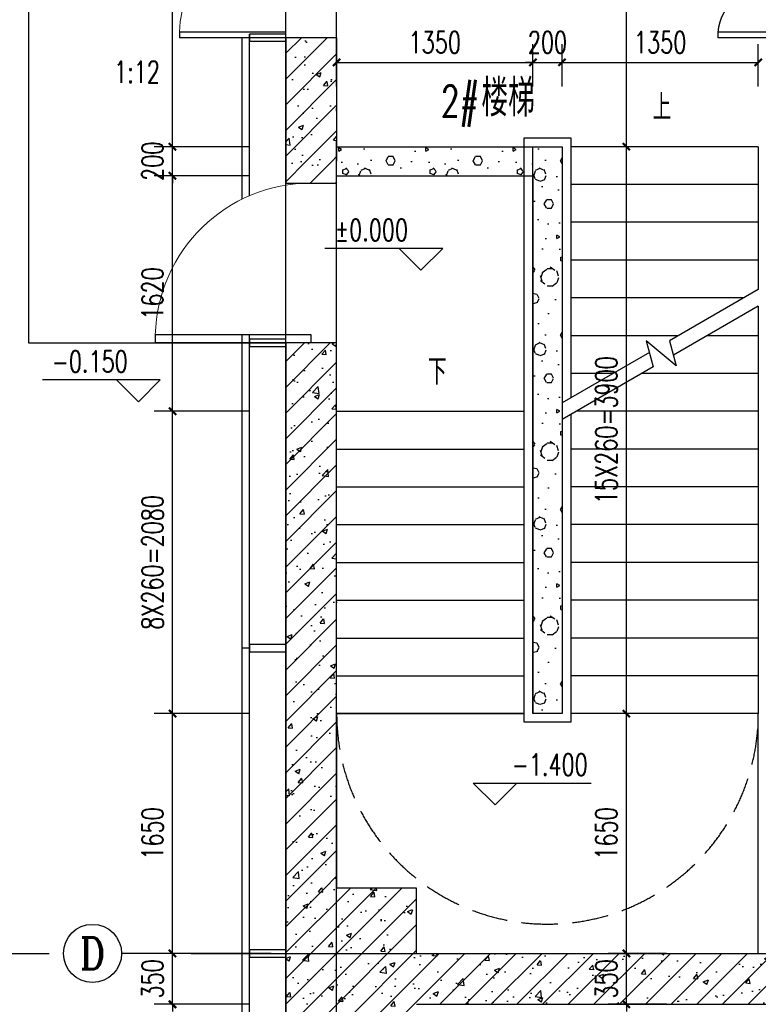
# Model space of a CAD drawing. Extents: x 797781 to 1255204, y 21234 to 1024248.
# Tile 773 of 1056: x 1166793 to 1171873, y 506769 to 513543. Entities that reach past the tile are written whole.
import ezdxf
from ezdxf.enums import TextEntityAlignment as Align

# ---------------------------------------------------------------- set-up
doc = ezdxf.new("R2010")
doc.units = 0
doc.header["$LTSCALE"] = 1000
doc.header["$MEASUREMENT"] = 0
doc.linetypes.add('230303生产综合楼-平面图_t8$0$DASH', pattern=[0.35, 0.25, -0.1])
doc.linetypes.add('230303生产综合楼-平面图_t8$0$DOTE', pattern=[2.42, 2, -0.2, 0.02, -0.2])
for name, color, linetype in [('230303生产综合楼-平面图_t8$0$3T_WOOD', 21, 'Continuous'), ('230303生产综合楼-平面图_t8$0$A-PLAN-STAIR', 2, 'Continuous'), ('230303生产综合楼-平面图_t8$0$AXIS', 3, 'Continuous'), ('230303生产综合楼-平面图_t8$0$AXIS_TEXT', 7, 'Continuous'), ('230303生产综合楼-平面图_t8$0$COLUMN', 40, 'Continuous'), ('230303生产综合楼-平面图_t8$0$CURTWALL', 4, 'Continuous'), ('230303生产综合楼-平面图_t8$0$DIM_ELEV', 3, 'Continuous'), ('230303生产综合楼-平面图_t8$0$DIM_SYMB', 3, 'Continuous'), ('230303生产综合楼-平面图_t8$0$DOOR_FIRE', 4, 'Continuous'), ('230303生产综合楼-平面图_t8$0$DOTE', 1, '230303生产综合楼-平面图_t8$0$DOTE'), ('230303生产综合楼-平面图_t8$0$PUB_DIM', 3, 'Continuous'), ('230303生产综合楼-平面图_t8$0$PUB_HATCH', 8, 'Continuous'), ('230303生产综合楼-平面图_t8$0$PUB_TEXT', 7, 'Continuous'), ('230303生产综合楼-平面图_t8$0$STAIR', 2, 'Continuous'), ('230303生产综合楼-平面图_t8$0$WALL', 40, 'Continuous'), ('230303生产综合楼-平面图_t8$0$WINDOW', 4, 'Continuous'), ('230303生产综合楼-平面图_t8$0$轮廓', 2, 'Continuous'), ('AXIS_TEXT', 7, 'Continuous'), ('DIM_SYMB', 3, 'Continuous'), ('PUB_TEXT', 7, 'Continuous')]:
    doc.layers.add(name, color=color, linetype=linetype)
doc.styles.add('230303生产综合楼-平面图_t8$0$_TCH_AXIS', font='COMPLEX', dxfattribs={"bigfont": 'GBCBIG'})
doc.styles.add('230303生产综合楼-平面图_t8$0$_TCH_DIM', font='SIMPLEX', dxfattribs={"bigfont": 'GBCBIG'})
doc.styles.add('230303生产综合楼-平面图_T8$0$_TCH_DIM_T3', font='SIMPLEX', dxfattribs={"width": 0.705882, "bigfont": 'GBCBIG'})
doc.styles.add('_TCH_DIM', font='SIMPLEX', dxfattribs={"bigfont": 'GBCBIG'})
doc.styles.add('COMPLEX', font='COMPLEX')
doc.dimstyles.new('230303生产综合楼-平面图_T8$0$_TCH_ARCH&&50', dxfattribs={"dimtxt": 148.75, "dimasz": 50, "dimexe": 125, "dimexo": 150, "dimgap": 63.125, "dimtad": 1, "dimdec": 0, "dimzin": 0, "dimdsep": 46, "dimtxsty": '230303生产综合楼-平面图_T8$0$_TCH_DIM_T3', "dimblk": '230303生产综合楼-平面图_t8$0$_ArchTick', "dimcen": 0.09, "dimclrt": 7, "dimazin": 2, "dimtfac": 1, "dimtdec": 0, "dimtix": 1, "dimtmove": 2, "dimatfit": 3, "dimfxl": 1, "dimtolj": 1, "dimtzin": 0, "dimarcsym": 0})
pattern_1 = [(45, (0, 0), (-88.388348, 88.388348), []), (50, (0, 0), (358.63009, -31.37607), [37.5, -412.5]), (355, (0, 0), (-69.37567, 376.09607), [30, -330]), (100.4514, (29.9, -2.6), (289.25469, 344.71977), [31.8701, -350.57106]), (46.1842, (0, 100), (533.62052, -82.7595), [56.25, -618.75]), (96.6356, (44.47, 93.1), (467.33135, 487.05894), [47.80514, -525.8565]), (351.1842, (0, 100), (467.33097, 487.0593), [45, -495]), (21, (50, 75), (298.453526, -201.309445), [37.5, -412.5]), (326, (50, 75), (121.65767, 362.57502), [30, -330]), (71.4514, (74.87, 58.22), (420.11131, 161.26525), [31.8701, -350.57106]), (37.5, (0, 0), (6.079928, 166.446927), [0, -326, 0, -335, 0, -331.25]), (7.5, (0, 0), (131.534769, 197.205856), [0, -191, 0, -318.5, 0, -126.25]), (327.5, (-111.5, 0), (266.911218, -11.277436), [0, -125, 0, -390, 0, -517.5]), (317.5, (-161.5, 0), (291.593085, 50.05249), [0, -162.5, 0, -259, 0, -367.5])]
pattern_2 = [(0, (177, -183), (300, 600), [0, -600]), (0, (-174, -264), (300, 600), [0, -600]), (0, (21, -270), (300, 600), [0, -600]), (0, (234, -93), (300, 600), [0, -600]), (0, (-15, -300), (300, 600), [0, -600]), (0, (294, 285), (300, 600), [0, -600]), (0, (111, 237), (300, 600), [0, -600]), (0, (207, 162), (300, 600), [0, -600]), (0, (-282, 150), (300, 600), [0, -600]), (0, (12, 123), (300, 600), [0, -600]), (0, (-102, -30), (300, 600), [0, -600]), (0, (-96, -255), (300, 600), [0, -600]), (0, (129, -279), (300, 600), [0, -600]), (0, (294, -15), (300, 600), [0, -600]), (0, (-267, -108), (300, 600), [0, -600]), (0, (-216, -6), (300, 600), [0, -600]), (0, (18, -48), (300, 600), [0, -600]), (0, (-66, -135), (300, 600), [0, -600]), (0, (-114, 63), (300, 600), [0, -600]), (0, (-39, 288), (300, 600), [0, -600]), (0, (-243, -234), (300, 600), [0, -600]), (0, (87, 165), (300, 600), [0, -600]), (0, (-192, 174), (300, 600), [0, -600]), (0, (-240, 252), (300, 600), [0, -600]), (130.601294, (257.143, 97.143), (-1499.9999834, 1800.0000079), [26.34155, -11037.111]), (18.434949, (214.29, 108.57), (1499.9999945, 599.9999956), [27.10524, -3767.6279]), (90, (214.3, 82.86), (300, 600), [25.71428, -1174.28565]), (161.565051, (240, 74.29), (-1500.0000076, 599.999955), [27.10524, -3767.6279]), (53.130102, (240, 74.29), (300.000001, 600), [28.57143, -2971.4285]), (135, (262.86, -231.43), (-300.000036, 599.99996), [24.24366, -1672.8126]), (45, (228.57, -231.43), (299.999998, 599.999998), [24.24366, -1672.8126]), (135, (245.71, -248.57), (-300.000036, 599.99996), [24.24366, -1672.8126]), (45, (245.71, -248.57), (299.999998, 599.999998), [24.24366, -1672.8126]), (116.56505, (-25.7, 171.43), (-5e-05, 1199.99997), [31.94383, -638.8765]), (180, (-40, 200), (-300, 600), [34.28572, -565.71425]), (63.43495, (-88.57, 171.43), (3e-06, 1200), [31.94383, -638.8765]), (116.56505, (-74.3, 142.86), (-5e-05, 1199.99997), [31.94383, -638.8765]), (0, (-74.3, 142.86), (300, 600), [34.28572, -565.71425]), (63.43495, (-40, 142.86), (3e-06, 1200), [31.94383, -638.8765]), (107.102728, (200, -31.429), (-899.9999656, 3000.00000484), [38.86135, -16282.9025]), (143.972626, (188.57, 5.714), (-5699.9999277, 4199.9999952), [38.86135, -8122.02]), (180, (157.14, 28.6), (-300, 600), [37.14286, -562.8571]), (36.0273733, (88.57, 5.714), (5699.9999579, 4199.9999547), [38.86135, -8122.02]), (71.565051, (77.14, -28.57), (900.0000046, 2999.999995), [36.14032, -3758.5928]), (107.102728, (88.571, -65.714), (-899.9999656, 3000.00000484), [38.86135, -16282.9025]), (143.972626, (120, -88.57), (-5699.9999277, 4199.9999952), [38.86135, -8122.02]), (0, (120, -88.6), (300, 600), [37.14286, -562.8571]), (36.0273733, (157.143, -88.57), (5699.9999579, 4199.9999547), [38.86135, -8122.02]), (71.565051, (188.57, -65.71), (900.0000046, 2999.999995), [36.14032, -3758.5928]), (150.255118, (205.714, 248.57), (-900.000002, 599.9999926), [23.03502, -4814.3196]), (90, (185.7, 237.14), (300, 600), [22.85714, -1177.14275]), (29.744881, (185.714, 237.14), (900.0000005, 599.999997), [23.03502, -4814.3196]), (116.56505, (65.7, -177.14), (-5e-05, 1199.99997), [31.94383, -638.8765]), (168.690067, (51.43, -148.57), (-2700.000002, 599.999985), [29.13725, -6089.6855]), (41.185925, (0, -162.857), (7499.99995456, 6599.9999423), [30.37184, -12725.802]), (90, (0, -191.43), (300, 600), [28.57143, -1171.4285]), (138.814074, (22.857, -211.429), (-7499.9998667, 6600.00004204), [30.37184, -12725.802]), (16.6992442, (22.857, -211.429), (9899.9999255, 2999.9999686), [29.82945, -12498.5375]), (60.945396, (51.43, -202.857), (299.9999992, 599.9999947), [29.41609, -12325.3395]), (109.983106, (-185.714, 74.286), (-1500.00000565, 4199.9999889), [33.442, -14012.1975]), (155.556045, (-197.143, 105.714), (-3900.00001487, 1799.9999626), [34.52299, -14465.1315]), (24.4439547, (-260, 105.714), (3900.00000195, 1799.99999134), [34.52299, -14465.1315]), (70.0168934, (-271.429, 74.286), (1500.0000045, 4199.9999896), [33.442, -14012.1975]), (109.983106, (-260, 42.857), (-1500.00000565, 4199.9999889), [33.442, -14012.1975]), (160.016893, (-228.57, 31.43), (-1500.0000009, 599.9999727), [33.442, -6989.3775]), (19.9831065, (-228.57, 31.43), (1499.9999918, 599.999999), [33.442, -6989.3775]), (70.0168934, (-197.143, 42.857), (1500.0000045, 4199.9999896), [33.442, -14012.1975]), (122.005383, (37.14, 20), (-300.0000403, 599.9999694), [26.95423, -5633.434]), (18.434949, (-2.86, 34.29), (1499.9999945, 599.9999956), [27.10524, -3767.6279]), (90, (-2.86, 8.57), (300, 600), [25.71428, -1174.28565]), (161.565051, (22.86, 0), (-1500.0000076, 599.999955), [27.10524, -3767.6279]), (54.4623222, (22.857, 0), (2099.999997, 2999.9999955), [24.57807, -10298.2115]), (116.56505, (-137.14, -125.7), (-5e-05, 1199.99997), [31.94383, -638.8765]), (180, (-151.4, -97.14), (-300, 600), [31.42857, -568.5714]), (59.0362434, (-200, -125.714), (300.000001, 599.999997), [33.31973, -6963.822]), (120.963756, (-182.857, -154.286), (-300.000041, 599.9999724), [33.31973, -6963.822]), (0, (-182.86, -154.3), (300, 600), [31.42857, -568.5714]), (63.43495, (-151.43, -154.3), (3e-06, 1200), [31.94383, -638.8765])]

# ---------------------------------------------------------------- blocks, each defined once
blk = doc.blocks.new('230303生产综合楼-平面图_t8$0$212')
at = {"layer": '230303生产综合楼-平面图_t8$0$3T_WOOD'}
for points in [[(593636.3, -23553.8), (593586.3, -23553.8)], [(593636.3, -23553.8), (593586.3, -23553.8)], [(593636.3, -25653.8), (593586.3, -25653.8)], [(593636.3, -25653.8), (593586.3, -25653.8)], [(593636.3, -27753.8), (593586.3, -27753.8)], [(593636.3, -29853.8), (593586.3, -29853.8)], [(593636.3, -29853.8), (593586.3, -29853.8)]]:
    blk.add_lwpolyline(points, dxfattribs=at)
for points in [[(593636.3, -23528.8), (593636.3, -23578.8), (593886.3, -23578.8), (593886.3, -23528.8)], [(593636.3, -25628.8), (593636.3, -25678.8), (593886.3, -25678.8), (593886.3, -25628.8)], [(593636.3, -27728.8), (593636.3, -27778.8), (593886.3, -27778.8), (593886.3, -27728.8)], [(593636.3, -29828.8), (593636.3, -29878.8), (593886.3, -29878.8), (593886.3, -29828.8)]]:
    blk.add_lwpolyline(points, close=True, dxfattribs=at)
blk = doc.blocks.new('230303生产综合楼-平面图_t8$0$$DorLib2D$00000001')
for p, q in [((0.45, 0.975), (0.5, 0.975)), ((0.45, 0), (0.45, 0.975)), ((0.5, 0), (0.5, 0.975)), ((0.5, 0), (0.45, 0))]:
    blk.add_line(p, q)
at = {"lineweight": 13}
blk.add_arc((0.475, 0), 0.975, 91.46928, 180, dxfattribs=at)
blk = doc.blocks.new('230303生产综合楼-平面图_t8$0$_ArchTick')
at = {"color": 0, "linetype": 'ByBlock', "const_width": 0.3}
blk.add_lwpolyline([(-0.5, -0.5), (0.5, 0.5)], dxfattribs=at)
blk = doc.blocks.new('*D4393')
at = {"layer": '230303生产综合楼-平面图_t8$0$PUB_DIM', "color": 0, "lineweight": -2, "transparency": 16777216}
for p, q in [((1168972.7, 513084.1), (1168972.7, 513374.2)), ((1170322.7, 513084.1), (1170322.7, 513374.2)), ((1168972.7, 513249.2), (1170322.7, 513249.2))]:
    blk.add_line(p, q, dxfattribs=at)
at = {"layer": 'Defpoints', "color": 0, "transparency": 16777216}
for p in [(1170322.7, 513249.2), (1168972.7, 512934.1), (1170322.7, 512934.1)]:
    blk.add_point(p, dxfattribs=at)
at = {"layer": '230303生产综合楼-平面图_t8$0$PUB_DIM', "color": 0, "lineweight": -2, "transparency": 16777216, "xscale": 50, "yscale": 50, "zscale": 50, "rotation": 180}
blk.add_blockref('230303生产综合楼-平面图_t8$0$_ArchTick', (1168972.7, 513249.2), dxfattribs=at)
at = {"layer": '230303生产综合楼-平面图_t8$0$PUB_DIM', "color": 0, "lineweight": -2, "transparency": 16777216, "xscale": 50, "yscale": 50, "zscale": 50}
blk.add_blockref('230303生产综合楼-平面图_t8$0$_ArchTick', (1170322.7, 513249.2), dxfattribs=at)
at = {"layer": '230303生产综合楼-平面图_t8$0$PUB_DIM', "color": 7, "transparency": 16777216, "insert": (1169647.7, 513386.7), "char_height": 148.75, "attachment_point": 5, "style": '230303生产综合楼-平面图_T8$0$_TCH_DIM_T3'}
blk.add_mtext('\\A1;1350', dxfattribs=at)
blk = doc.blocks.new('*D4394')
at = {"layer": '230303生产综合楼-平面图_t8$0$PUB_DIM', "color": 0, "lineweight": -2, "transparency": 16777216}
for p, q in [((1170322.7, 513084.1), (1170322.7, 513374.2)), ((1170522.7, 513084.1), (1170522.7, 513374.2)), ((1170322.7, 513249.2), (1170272.7, 513249.2)), ((1170322.7, 513249.2), (1170522.7, 513249.2)), ((1170522.7, 513249.2), (1170572.7, 513249.2))]:
    blk.add_line(p, q, dxfattribs=at)
at = {"layer": 'Defpoints', "color": 0, "transparency": 16777216}
for p in [(1170522.7, 513249.2), (1170322.7, 512934.1), (1170522.7, 512934.1)]:
    blk.add_point(p, dxfattribs=at)
at = {"layer": '230303生产综合楼-平面图_t8$0$PUB_DIM', "color": 0, "lineweight": -2, "transparency": 16777216, "xscale": 50, "yscale": 50, "zscale": 50}
blk.add_blockref('230303生产综合楼-平面图_t8$0$_ArchTick', (1170322.7, 513249.2), dxfattribs=at)
at = {"layer": '230303生产综合楼-平面图_t8$0$PUB_DIM', "color": 0, "lineweight": -2, "transparency": 16777216, "xscale": 50, "yscale": 50, "zscale": 50, "rotation": 180}
blk.add_blockref('230303生产综合楼-平面图_t8$0$_ArchTick', (1170522.7, 513249.2), dxfattribs=at)
at = {"layer": '230303生产综合楼-平面图_t8$0$PUB_DIM', "color": 7, "transparency": 16777216, "insert": (1170422.7, 513386.7), "char_height": 148.75, "attachment_point": 5, "style": '230303生产综合楼-平面图_T8$0$_TCH_DIM_T3'}
blk.add_mtext('\\A1;200', dxfattribs=at)
blk = doc.blocks.new('*D4395')
at = {"layer": '230303生产综合楼-平面图_t8$0$PUB_DIM', "color": 0, "lineweight": -2, "transparency": 16777216}
for p, q in [((1170522.7, 513084.1), (1170522.7, 513374.2)), ((1171872.7, 513084.1), (1171872.7, 513374.2)), ((1170522.7, 513249.2), (1171872.7, 513249.2))]:
    blk.add_line(p, q, dxfattribs=at)
at = {"layer": 'Defpoints', "color": 0, "transparency": 16777216}
for p in [(1171872.7, 513249.2), (1170522.7, 512934.1), (1171872.7, 512934.1)]:
    blk.add_point(p, dxfattribs=at)
at = {"layer": '230303生产综合楼-平面图_t8$0$PUB_DIM', "color": 0, "lineweight": -2, "transparency": 16777216, "xscale": 50, "yscale": 50, "zscale": 50, "rotation": 180}
blk.add_blockref('230303生产综合楼-平面图_t8$0$_ArchTick', (1170522.7, 513249.2), dxfattribs=at)
at = {"layer": '230303生产综合楼-平面图_t8$0$PUB_DIM', "color": 0, "lineweight": -2, "transparency": 16777216, "xscale": 50, "yscale": 50, "zscale": 50}
blk.add_blockref('230303生产综合楼-平面图_t8$0$_ArchTick', (1171872.7, 513249.2), dxfattribs=at)
at = {"layer": '230303生产综合楼-平面图_t8$0$PUB_DIM', "color": 7, "transparency": 16777216, "insert": (1171197.7, 513386.7), "char_height": 148.75, "attachment_point": 5, "style": '230303生产综合楼-平面图_T8$0$_TCH_DIM_T3'}
blk.add_mtext('\\A1;1350', dxfattribs=at)
blk = doc.blocks.new('*D4397')
at = {"layer": '230303生产综合楼-平面图_t8$0$PUB_DIM', "color": 0, "lineweight": -2, "transparency": 16777216}
for p, q in [((1171241.5, 515169), (1170840.2, 515169)), ((1170965.2, 512669), (1170965.2, 515169)), ((1171241.5, 512669), (1170840.2, 512669))]:
    blk.add_line(p, q, dxfattribs=at)
at = {"layer": 'Defpoints', "color": 0, "transparency": 16777216}
for p in [(1170965.2, 515169), (1171391.5, 515169), (1171391.5, 512669)]:
    blk.add_point(p, dxfattribs=at)
at = {"layer": '230303生产综合楼-平面图_t8$0$PUB_DIM', "color": 0, "lineweight": -2, "transparency": 16777216, "xscale": 50, "yscale": 50, "zscale": 50}
for p, rotation in [((1170965.2, 515169), 90), ((1170965.2, 512669), 270)]:
    blk.add_blockref('230303生产综合楼-平面图_t8$0$_ArchTick', p, dxfattribs=dict(at, rotation=rotation))
at = {"layer": '230303生产综合楼-平面图_t8$0$PUB_DIM', "color": 7, "transparency": 16777216, "insert": (1170827.7, 513919), "char_height": 148.75, "attachment_point": 5, "rotation": 90, "style": '230303生产综合楼-平面图_T8$0$_TCH_DIM_T3'}
blk.add_mtext('\\A1;2500', dxfattribs=at)
blk = doc.blocks.new('*D4398')
at = {"layer": '230303生产综合楼-平面图_t8$0$PUB_DIM', "color": 0, "lineweight": -2, "transparency": 16777216}
for p, q in [((1171241.5, 512669), (1170840.2, 512669)), ((1170965.2, 508769), (1170965.2, 512669)), ((1171241.5, 508769), (1170840.2, 508769))]:
    blk.add_line(p, q, dxfattribs=at)
at = {"layer": 'Defpoints', "color": 0, "transparency": 16777216}
for p in [(1170965.2, 512669), (1171391.5, 512669), (1171391.5, 508769)]:
    blk.add_point(p, dxfattribs=at)
at = {"layer": '230303生产综合楼-平面图_t8$0$PUB_DIM', "color": 0, "lineweight": -2, "transparency": 16777216, "xscale": 50, "yscale": 50, "zscale": 50}
for p, rotation in [((1170965.2, 512669), 90), ((1170965.2, 508769), 270)]:
    blk.add_blockref('230303生产综合楼-平面图_t8$0$_ArchTick', p, dxfattribs=dict(at, rotation=rotation))
at = {"layer": '230303生产综合楼-平面图_t8$0$PUB_DIM', "color": 7, "transparency": 16777216, "insert": (1170827.7, 510719), "char_height": 148.75, "attachment_point": 5, "rotation": 90, "style": '230303生产综合楼-平面图_T8$0$_TCH_DIM_T3'}
blk.add_mtext('\\A1;15X260=3900', dxfattribs=at)
blk = doc.blocks.new('*D4399')
at = {"layer": '230303生产综合楼-平面图_t8$0$PUB_DIM', "color": 0, "lineweight": -2, "transparency": 16777216}
for p, q in [((1171241.5, 508769), (1170840.2, 508769)), ((1170965.2, 507119), (1170965.2, 508769)), ((1171241.5, 507119), (1170840.2, 507119))]:
    blk.add_line(p, q, dxfattribs=at)
at = {"layer": 'Defpoints', "color": 0, "transparency": 16777216}
for p in [(1170965.2, 508769), (1171391.5, 508769), (1171391.5, 507119)]:
    blk.add_point(p, dxfattribs=at)
at = {"layer": '230303生产综合楼-平面图_t8$0$PUB_DIM', "color": 0, "lineweight": -2, "transparency": 16777216, "xscale": 50, "yscale": 50, "zscale": 50}
for p, rotation in [((1170965.2, 508769), 90), ((1170965.2, 507119), 270)]:
    blk.add_blockref('230303生产综合楼-平面图_t8$0$_ArchTick', p, dxfattribs=dict(at, rotation=rotation))
at = {"layer": '230303生产综合楼-平面图_t8$0$PUB_DIM', "color": 7, "transparency": 16777216, "insert": (1170827.7, 507944), "char_height": 148.75, "attachment_point": 5, "rotation": 90, "style": '230303生产综合楼-平面图_T8$0$_TCH_DIM_T3'}
blk.add_mtext('\\A1;1650', dxfattribs=at)
blk = doc.blocks.new('*D4400')
at = {"layer": '230303生产综合楼-平面图_t8$0$PUB_DIM', "color": 0, "lineweight": -2, "transparency": 16777216}
for p, q in [((1170965.2, 507119), (1170965.2, 507169)), ((1171241.5, 507119), (1170840.2, 507119)), ((1170965.2, 506769), (1170965.2, 507119)), ((1171241.5, 506769), (1170840.2, 506769)), ((1170965.2, 506769), (1170965.2, 506719))]:
    blk.add_line(p, q, dxfattribs=at)
at = {"layer": 'Defpoints', "color": 0, "transparency": 16777216}
for p in [(1170965.2, 507119), (1171391.5, 507119), (1171391.5, 506769)]:
    blk.add_point(p, dxfattribs=at)
at = {"layer": '230303生产综合楼-平面图_t8$0$PUB_DIM', "color": 0, "lineweight": -2, "transparency": 16777216, "xscale": 50, "yscale": 50, "zscale": 50}
for p, rotation in [((1170965.2, 507119), 270), ((1170965.2, 506769), 90)]:
    blk.add_blockref('230303生产综合楼-平面图_t8$0$_ArchTick', p, dxfattribs=dict(at, rotation=rotation))
at = {"layer": '230303生产综合楼-平面图_t8$0$PUB_DIM', "color": 7, "transparency": 16777216, "insert": (1170827.7, 506944), "char_height": 148.75, "attachment_point": 5, "rotation": 90, "style": '230303生产综合楼-平面图_T8$0$_TCH_DIM_T3'}
blk.add_mtext('\\A1;350', dxfattribs=at)
blk = doc.blocks.new('*D4402')
at = {"layer": '230303生产综合楼-平面图_t8$0$AXIS', "color": 0, "lineweight": -2, "transparency": 16777216}
for p, q in [((1168372.7, 515169), (1167718.8, 515169)), ((1167843.8, 512669), (1167843.8, 515169)), ((1168372.7, 512669), (1167718.8, 512669))]:
    blk.add_line(p, q, dxfattribs=at)
at = {"layer": 'Defpoints', "color": 0, "transparency": 16777216}
for p in [(1167843.8, 515169), (1168522.7, 515169), (1168522.7, 512669)]:
    blk.add_point(p, dxfattribs=at)
at = {"layer": '230303生产综合楼-平面图_t8$0$AXIS', "color": 0, "lineweight": -2, "transparency": 16777216, "xscale": 50, "yscale": 50, "zscale": 50}
for p, rotation in [((1167843.8, 515169), 90), ((1167843.8, 512669), 270)]:
    blk.add_blockref('230303生产综合楼-平面图_t8$0$_ArchTick', p, dxfattribs=dict(at, rotation=rotation))
at = {"layer": '230303生产综合楼-平面图_t8$0$AXIS', "color": 7, "transparency": 16777216, "insert": (1167706.3, 513919), "char_height": 148.75, "attachment_point": 5, "rotation": 90, "style": '230303生产综合楼-平面图_T8$0$_TCH_DIM_T3'}
blk.add_mtext('\\A1;2500', dxfattribs=at)
blk = doc.blocks.new('*D4403')
at = {"layer": '230303生产综合楼-平面图_t8$0$AXIS', "color": 0, "lineweight": -2, "transparency": 16777216}
for p, q in [((1167843.8, 512669), (1167843.8, 512719)), ((1168372.7, 512669), (1167718.8, 512669)), ((1167843.8, 512469), (1167843.8, 512669)), ((1168372.7, 512469), (1167718.8, 512469)), ((1167843.8, 512469), (1167843.8, 512419))]:
    blk.add_line(p, q, dxfattribs=at)
at = {"layer": 'Defpoints', "color": 0, "transparency": 16777216}
for p in [(1167843.8, 512669), (1168522.7, 512669), (1168522.7, 512469)]:
    blk.add_point(p, dxfattribs=at)
at = {"layer": '230303生产综合楼-平面图_t8$0$AXIS', "color": 0, "lineweight": -2, "transparency": 16777216, "xscale": 50, "yscale": 50, "zscale": 50}
for p, rotation in [((1167843.8, 512669), 270), ((1167843.8, 512469), 90)]:
    blk.add_blockref('230303生产综合楼-平面图_t8$0$_ArchTick', p, dxfattribs=dict(at, rotation=rotation))
at = {"layer": '230303生产综合楼-平面图_t8$0$AXIS', "color": 7, "transparency": 16777216, "insert": (1167706.3, 512569), "char_height": 148.75, "attachment_point": 5, "rotation": 90, "style": '230303生产综合楼-平面图_T8$0$_TCH_DIM_T3'}
blk.add_mtext('\\A1;200', dxfattribs=at)
blk = doc.blocks.new('*D4404')
at = {"layer": '230303生产综合楼-平面图_t8$0$AXIS', "color": 0, "lineweight": -2, "transparency": 16777216}
for p, q in [((1168372.7, 512469), (1167718.8, 512469)), ((1167843.8, 510849), (1167843.8, 512469)), ((1168372.7, 510849), (1167718.8, 510849))]:
    blk.add_line(p, q, dxfattribs=at)
at = {"layer": 'Defpoints', "color": 0, "transparency": 16777216}
for p in [(1167843.8, 512469), (1168522.7, 512469), (1168522.7, 510849)]:
    blk.add_point(p, dxfattribs=at)
at = {"layer": '230303生产综合楼-平面图_t8$0$AXIS', "color": 0, "lineweight": -2, "transparency": 16777216, "xscale": 50, "yscale": 50, "zscale": 50}
for p, rotation in [((1167843.8, 512469), 90), ((1167843.8, 510849), 270)]:
    blk.add_blockref('230303生产综合楼-平面图_t8$0$_ArchTick', p, dxfattribs=dict(at, rotation=rotation))
at = {"layer": '230303生产综合楼-平面图_t8$0$AXIS', "color": 7, "transparency": 16777216, "insert": (1167706.3, 511659), "char_height": 148.75, "attachment_point": 5, "rotation": 90, "style": '230303生产综合楼-平面图_T8$0$_TCH_DIM_T3'}
blk.add_mtext('\\A1;1620', dxfattribs=at)
blk = doc.blocks.new('*D4405')
at = {"layer": '230303生产综合楼-平面图_t8$0$AXIS', "color": 0, "lineweight": -2, "transparency": 16777216}
for p, q in [((1168372.7, 510849), (1167718.8, 510849)), ((1167843.8, 508769), (1167843.8, 510849)), ((1168372.7, 508769), (1167718.8, 508769))]:
    blk.add_line(p, q, dxfattribs=at)
at = {"layer": 'Defpoints', "color": 0, "transparency": 16777216}
for p in [(1167843.8, 510849), (1168522.7, 510849), (1168522.7, 508769)]:
    blk.add_point(p, dxfattribs=at)
at = {"layer": '230303生产综合楼-平面图_t8$0$AXIS', "color": 0, "lineweight": -2, "transparency": 16777216, "xscale": 50, "yscale": 50, "zscale": 50}
for p, rotation in [((1167843.8, 510849), 90), ((1167843.8, 508769), 270)]:
    blk.add_blockref('230303生产综合楼-平面图_t8$0$_ArchTick', p, dxfattribs=dict(at, rotation=rotation))
at = {"layer": '230303生产综合楼-平面图_t8$0$AXIS', "color": 7, "transparency": 16777216, "insert": (1167706.3, 509809), "char_height": 148.75, "attachment_point": 5, "rotation": 90, "style": '230303生产综合楼-平面图_T8$0$_TCH_DIM_T3'}
blk.add_mtext('\\A1;8X260=2080', dxfattribs=at)
blk = doc.blocks.new('*D4406')
at = {"layer": '230303生产综合楼-平面图_t8$0$AXIS', "color": 0, "lineweight": -2, "transparency": 16777216}
for p, q in [((1168372.7, 508769), (1167718.8, 508769)), ((1167843.8, 507119), (1167843.8, 508769)), ((1168372.7, 507119), (1167718.8, 507119))]:
    blk.add_line(p, q, dxfattribs=at)
at = {"layer": 'Defpoints', "color": 0, "transparency": 16777216}
for p in [(1167843.8, 508769), (1168522.7, 508769), (1168522.7, 507119)]:
    blk.add_point(p, dxfattribs=at)
at = {"layer": '230303生产综合楼-平面图_t8$0$AXIS', "color": 0, "lineweight": -2, "transparency": 16777216, "xscale": 50, "yscale": 50, "zscale": 50}
for p, rotation in [((1167843.8, 508769), 90), ((1167843.8, 507119), 270)]:
    blk.add_blockref('230303生产综合楼-平面图_t8$0$_ArchTick', p, dxfattribs=dict(at, rotation=rotation))
at = {"layer": '230303生产综合楼-平面图_t8$0$AXIS', "color": 7, "transparency": 16777216, "insert": (1167706.3, 507944), "char_height": 148.75, "attachment_point": 5, "rotation": 90, "style": '230303生产综合楼-平面图_T8$0$_TCH_DIM_T3'}
blk.add_mtext('\\A1;1650', dxfattribs=at)
blk = doc.blocks.new('*D4407')
at = {"layer": '230303生产综合楼-平面图_t8$0$AXIS', "color": 0, "lineweight": -2, "transparency": 16777216}
for p, q in [((1167843.8, 507119), (1167843.8, 507169)), ((1168372.7, 507119), (1167718.8, 507119)), ((1167843.8, 506769), (1167843.8, 507119)), ((1168372.7, 506769), (1167718.8, 506769)), ((1167843.8, 506769), (1167843.8, 506719))]:
    blk.add_line(p, q, dxfattribs=at)
at = {"layer": 'Defpoints', "color": 0, "transparency": 16777216}
for p in [(1167843.8, 507119), (1168522.7, 507119), (1168522.7, 506769)]:
    blk.add_point(p, dxfattribs=at)
at = {"layer": '230303生产综合楼-平面图_t8$0$AXIS', "color": 0, "lineweight": -2, "transparency": 16777216, "xscale": 50, "yscale": 50, "zscale": 50}
for p, rotation in [((1167843.8, 507119), 270), ((1167843.8, 506769), 90)]:
    blk.add_blockref('230303生产综合楼-平面图_t8$0$_ArchTick', p, dxfattribs=dict(at, rotation=rotation))
at = {"layer": '230303生产综合楼-平面图_t8$0$AXIS', "color": 7, "transparency": 16777216, "insert": (1167706.3, 506944), "char_height": 148.75, "attachment_point": 5, "rotation": 90, "style": '230303生产综合楼-平面图_T8$0$_TCH_DIM_T3'}
blk.add_mtext('\\A1;350', dxfattribs=at)
blk = doc.blocks.new('_AXISO')
blk.add_circle((0, 0), 0.5)
at = {"layer": 'AXIS_TEXT', "style": 'COMPLEX', "width": 1.041667}
blk.add_attdef('A', text='', height=0.56, dxfattribs=at).set_placement((-0.25, -0.28), (0.25, -0.28), align=Align.FIT)
blk = doc.blocks.new('230303生产综合楼-平面图_t8$0$$DorLib2D$00000225')
at = {"color": 0}
for p, q in [((0.475, -0.0014), (0.475, 0.7521)), ((0.475, 0.7521), (0.5, 0.7521)), ((0.5, -0.0014), (0.5, 0.7521)), ((-0.5, 0), (-0.5, 0.252)), ((-0.475, 0.252), (-0.5, 0.252)), ((-0.475, 0), (-0.475, 0.252)), ((-0.475, 0), (-0.5, 0)), ((0.475, -0.0014), (0.5, -0.0014))]:
    blk.add_line(p, q, dxfattribs=at)
for centre, radius, start, end in [((0.5046, -0.0019), 0.7546, 92.2493, 179.7238), ((-0.5008, 0.0026), 0.2508, 359.7899, 84.0974)]:
    blk.add_arc(centre, radius, start, end, dxfattribs=at)
blk = doc.blocks.new('230303生产综合楼-平面图_t8$0$$DorLib2D$00000002')
for p, q in [((-0.5, 0), (-0.5, 0.4875)), ((-0.475, 0.4875), (-0.5, 0.4875)), ((-0.475, 0), (-0.475, 0.4875)), ((0.475, 0), (0.475, 0.4875)), ((0.475, 0.4875), (0.5, 0.4875)), ((0.5, 0), (0.5, 0.4875)), ((-0.5, 0), (-0.475, 0)), ((0.5, 0), (0.475, 0))]:
    blk.add_line(p, q)
at = {"lineweight": 13}
for centre, start, end in [((-0.4875, 0), 0, 88.5307), ((0.4875, 0), 91.4693, 180)]:
    blk.add_arc(centre, 0.4875, start, end, dxfattribs=at)

msp = doc.modelspace()

# ---------------------------------------------------------------- hatches: boundary and pattern name
at = {"layer": '230303生产综合楼-平面图_t8$0$PUB_HATCH'}
h = msp.add_hatch(dxfattribs=at)
h.set_pattern_fill('钢筋混凝土', color=256, scale=50, style=0)
h.set_pattern_definition(pattern_1)
h.paths.add_polyline_path([(1168622.7, 513419), (1168622.7, 512569), (1168972.7, 512569), (1168972.7, 513419)])
h = msp.add_hatch(dxfattribs=at)
h.set_pattern_fill('加气混凝土', color=256, scale=50, style=0)
h.set_pattern_definition(pattern_2)
h.paths.add_polyline_path([(1168972.7, 512669), (1168972.7, 512469), (1170322.7, 512469), (1170522.7, 512669)])
h = msp.add_hatch(dxfattribs=at)
h.set_pattern_fill('加气混凝土', color=256, scale=50, style=0)
h.set_pattern_definition(pattern_2)
h.paths.add_polyline_path([(1170522.7, 512669), (1170322.7, 512469), (1170322.7, 508769), (1170522.7, 508769)])
h = msp.add_hatch(dxfattribs=at)
h.set_pattern_fill('钢筋混凝土', color=256, scale=50, style=0)
h.set_pattern_definition(pattern_1)
h.paths.add_polyline_path([(1168622.7, 512569), (1168622.7, 512419), (1168972.7, 512419), (1168972.7, 512569)])
h = msp.add_hatch(dxfattribs=at)
h.set_pattern_fill('钢筋混凝土', color=256, scale=50, style=0)
h.set_pattern_definition(pattern_1)
h.paths.add_polyline_path([(1168622.7, 507569), (1168972.7, 507569), (1168972.7, 511319), (1168622.7, 511319)])
h = msp.add_hatch(dxfattribs=at)
h.set_pattern_fill('钢筋混凝土', color=256, scale=50, style=0)
h.set_pattern_definition(pattern_1)
h.paths.add_polyline_path([(1168622.7, 506669), (1169522.7, 506669), (1169522.7, 507569), (1168622.7, 507569)])
h = msp.add_hatch(dxfattribs=at)
h.set_pattern_fill('钢筋混凝土', color=256, scale=50, style=0)
h.set_pattern_definition(pattern_1)
h.paths.add_polyline_path([(1169522.7, 507119), (1169522.7, 506769), (1171972.7, 506769), (1171972.7, 507119)])

# ---------------------------------------------------------------- linework, layer by layer
msp.add_lwpolyline([(1168622.7, 514919), (1166852.7, 514919), (1166852.7, 511319), (1168622.7, 511319)], close=True)
at = {"layer": '230303生产综合楼-平面图_t8$0$A-PLAN-STAIR'}
msp.add_line((1168972.7, 507469), (1168972.7, 508775.7), dxfattribs=at)
at = {"layer": '230303生产综合楼-平面图_t8$0$AXIS'}
msp.add_line((1168522.7, 507119), (1167493.8, 507119), dxfattribs=at)
at = {"layer": '230303生产综合楼-平面图_t8$0$COLUMN'}
for p, q in [((1168622.7, 507569), (1168622.7, 506669.1)), ((1169522.7, 507569), (1168972.7, 507569)), ((1169522.7, 507119), (1169522.7, 507569))]:
    msp.add_line(p, q, dxfattribs=at)
at = {"layer": '230303生产综合楼-平面图_t8$0$CURTWALL'}
for points in [[(1168622.7, 505873.9), (1168622.7, 517278.5)], [(1168322.7, 512308.1), (1168322.7, 513419)], [(1168372.7, 512331.2), (1168372.7, 513444)], [(1168322.7, 505873.9), (1168322.7, 511374)], [(1168372.7, 505873.9), (1168372.7, 511374)]]:
    msp.add_lwpolyline(points, dxfattribs=at)
at = {"layer": '230303生产综合楼-平面图_t8$0$DIM_ELEV'}
for p, q in [((1169702.1, 511968.6), (1168892.1, 511968.6)), ((1169552.1, 511818.6), (1169402.1, 511968.6)), ((1169552.1, 511818.6), (1169702.1, 511968.6)), ((1167759.7, 511064.3), (1166949.7, 511064.3)), ((1167609.7, 510914.3), (1167459.7, 511064.3)), ((1167609.7, 510914.3), (1167759.7, 511064.3)), ((1170062.4, 508140.6), (1169912.4, 508290.6)), ((1169912.4, 508290.6), (1170722.4, 508290.6)), ((1170062.4, 508140.6), (1170212.4, 508290.6))]:
    msp.add_line(p, q, dxfattribs=at)
at = {"layer": '230303生产综合楼-平面图_t8$0$DIM_SYMB'}
for points in [[(1171197.7, 512799, 0, 0, 0), (1171197.7, 511519, 40, 0, 0), (1171197.7, 511369, 0, 0, 0)], [(1169647.7, 510979, 0, 0, 0), (1169647.7, 507944, 0, 0, 0), (1171197.7, 507944, 0, 0, 0), (1171197.7, 510959, 40, 0, 0), (1171197.7, 511109, 0, 0, 0)]]:
    msp.add_lwpolyline(points, format="xyseb", dxfattribs=at)
at = {"layer": '230303生产综合楼-平面图_t8$0$DOTE'}
for p, q in [((1168972.7, 505873.9), (1168972.7, 517278.5)), ((1155840.7, 507119), (1166994.9, 507119)), ((1167972.7, 507119), (1176720.1, 507119))]:
    msp.add_line(p, q, dxfattribs=at)
at = {"layer": '230303生产综合楼-平面图_t8$0$STAIR'}
for p, q in [((1170262.7, 508709), (1170262.7, 512729)), ((1170262.7, 512729), (1170582.7, 512729)), ((1170582.7, 512729), (1170582.7, 510941.7)), ((1170322.7, 508769), (1170322.7, 512669)), ((1170322.7, 512669), (1170522.7, 512669)), ((1170322.7, 512669), (1170522.7, 512669)), ((1170522.7, 512669), (1170522.7, 510907)), ((1170522.7, 512669), (1170522.7, 510907)), ((1171872.7, 512669), (1170582.7, 512669)), ((1171872.7, 512669), (1171872.7, 511686.4)), ((1171872.7, 512409), (1170582.7, 512409)), ((1171872.7, 512149), (1170582.7, 512149)), ((1171872.7, 511889), (1170582.7, 511889)), ((1171773.2, 511629), (1170582.7, 511629)), ((1171872.7, 511686.4), (1171262.1, 511333.9)), ((1171872.7, 511571), (1171288.9, 511233.9)), ((1171872.7, 511571), (1171872.7, 508769)), ((1171322.8, 511369), (1170582.7, 511369)), ((1171872.7, 511369), (1171522.8, 511369)), ((1171308.2, 511161.6), (1171102.2, 511334.4)), ((1171102.2, 511334.4), (1171150.5, 511154)), ((1171262.1, 511333.9), (1171308.2, 511161.6)), ((1171123.7, 511254), (1170522.7, 510907)), ((1171150.5, 511154), (1170522.7, 510791.5)), ((1170872.5, 511109), (1170582.7, 511109)), ((1171872.7, 511109), (1171072.5, 511109)), ((1168972.7, 508769), (1168972.7, 510849)), ((1168972.7, 510849), (1170262.7, 510849)), ((1170322.7, 508769), (1170322.7, 510849)), ((1170582.7, 510826.2), (1170582.7, 508709)), ((1171872.7, 510849), (1170622.2, 510849)), ((1170522.7, 510791.5), (1170522.7, 508769)), ((1170522.7, 510791.5), (1170522.7, 508769)), ((1168972.7, 510589), (1170262.7, 510589)), ((1171872.7, 510589), (1170582.7, 510589)), ((1168972.7, 510329), (1170262.7, 510329)), ((1171872.7, 510329), (1170582.7, 510329)), ((1168972.7, 510069), (1170262.7, 510069)), ((1171872.7, 510069), (1170582.7, 510069)), ((1168972.7, 509809), (1170262.7, 509809)), ((1171872.7, 509809), (1170582.7, 509809)), ((1168972.7, 509549), (1170262.7, 509549)), ((1171872.7, 509549), (1170582.7, 509549)), ((1168972.7, 509289), (1170262.7, 509289)), ((1171872.7, 509289), (1170582.7, 509289)), ((1168972.7, 509029), (1170262.7, 509029)), ((1171872.7, 509029), (1170582.7, 509029)), ((1168972.7, 508769), (1170262.7, 508769)), ((1168972.7, 508769), (1168972.7, 507569)), ((1170262.7, 508769), (1168972.7, 508769)), ((1170522.7, 508769), (1170322.7, 508769)), ((1170522.7, 508769), (1170322.7, 508769)), ((1171872.7, 508769), (1170582.7, 508769)), ((1171872.7, 508769), (1170582.7, 508769)), ((1171872.7, 507119), (1171872.7, 508769)), ((1170582.7, 508709), (1170262.7, 508709)), ((1169522.7, 507119), (1171872.7, 507119))]:
    msp.add_line(p, q, dxfattribs=at)
at = {"layer": '230303生产综合楼-平面图_t8$0$WALL'}
for p, q in [((1168622.7, 513419), (1168622.7, 512569)), ((1168972.7, 513419), (1168622.7, 513419)), ((1168972.7, 513419), (1168972.7, 512569)), ((1168972.7, 512669), (1170522.7, 512669)), ((1170522.7, 512669), (1170522.7, 508769)), ((1168622.7, 512569), (1168622.7, 512419)), ((1168972.7, 512419), (1168972.7, 512569)), ((1168972.7, 512469), (1170322.7, 512469)), ((1170322.7, 512469), (1170322.7, 508769)), ((1168622.7, 512419), (1168972.7, 512419)), ((1168972.7, 511319), (1168622.7, 511319)), ((1168622.7, 511319), (1168622.7, 507569)), ((1168972.7, 507569), (1168972.7, 511319)), ((1170522.7, 508769), (1170322.7, 508769)), ((1169522.7, 507119), (1171972.7, 507119)), ((1169522.7, 506769), (1171972.7, 506769))]:
    msp.add_line(p, q, dxfattribs=at)
at = {"layer": '230303生产综合楼-平面图_t8$0$轮廓', "linetype": '230303生产综合楼-平面图_t8$0$DASH'}
msp.add_arc((1170422.7, 508770.8), 1450, 180.00129, 359.99871, dxfattribs=at)
at = {"layer": 'DIM_SYMB'}
msp.add_lwpolyline([(1167747.5, 513056, 0, 0, 0), (1167361.4, 513056, 40, 0, 0), (1167211.4, 513056, 0, 0, 0)], format="xyseb", dxfattribs=at)

# ---------------------------------------------------------------- block references
msp.add_blockref('230303生产综合楼-平面图_t8$0$212', (574736.3, 536972.8))
at = {"layer": '230303生产综合楼-平面图_t8$0$AXIS'}
ref = msp.add_blockref('_AXISO', (1167293.8, 507119), dxfattribs=dict(at, xscale=400, yscale=400, zscale=400))
ref.add_attrib('A', 'D', dxfattribs={"layer": '230303生产综合楼-平面图_t8$0$AXIS_TEXT', "ltscale": 2, "height": 217.6, "style": '230303生产综合楼-平面图_t8$0$_TCH_AXIS'}).set_placement((1167205.7, 507010.2), (1167381.9, 507010.2), align=Align.FIT)
at = {"layer": '230303生产综合楼-平面图_t8$0$DOOR_FIRE'}
for name, p, xscale, yscale, zscale, rotation in [('230303生产综合楼-平面图_t8$0$$DorLib2D$00000225', (1171972.7, 514169), -1500, -1500, 200, 269.999999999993), ('230303生产综合楼-平面图_t8$0$$DorLib2D$00000001', (1168797.7, 511869), 1100, -1100, 350, 270.0000000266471)]:
    msp.add_blockref(name, p, dxfattribs=dict(at, xscale=xscale, yscale=yscale, zscale=zscale, rotation=rotation))
at = {"layer": '230303生产综合楼-平面图_t8$0$WINDOW', "xscale": 1500, "yscale": -1500, "zscale": 100, "rotation": 269.9999999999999}
msp.add_blockref('230303生产综合楼-平面图_t8$0$$DorLib2D$00000002', (1168622.7, 514169), dxfattribs=at)

# ---------------------------------------------------------------- texts
at = {"layer": '230303生产综合楼-平面图_t8$0$PUB_TEXT', "style": '230303生产综合楼-平面图_t8$0$_TCH_DIM'}
for s, height, p in [('楼梯', 255.32, (1169968.2, 512876.8)), ('上', 178.7, (1171145.5, 512851.5)), ('下', 178.7, (1169600.2, 511031.5))]:
    msp.add_text(s, height=height, dxfattribs=at).set_placement(p)
at = {"layer": '230303生产综合楼-平面图_t8$0$PUB_TEXT', "style": '230303生产综合楼-平面图_t8$0$_TCH_DIM', "width": 0.705882}
for s, height, p in [('2#', 212.5, (1169689.7, 512876.8)), ('%%P0.000', 148.75, (1168959.6, 512021.1)), ('-0.150', 148.75, (1167014.2, 511116.8)), ('-1.400', 148.75, (1170177.4, 508343.1))]:
    msp.add_text(s, height=height, dxfattribs=at).set_placement(p)
at = {"layer": 'PUB_TEXT', "style": '_TCH_DIM', "width": 0.705882}
msp.add_text('1:12', height=148.75, dxfattribs=at).set_placement((1167442.5, 513108.5))

# ---------------------------------------------------------------- dimensions: what is measured, and where the dimension line sits
at = {"layer": '230303生产综合楼-平面图_t8$0$AXIS'}
for p1, p2, picture, middle in [((1168522.7, 512669), (1168522.7, 515169), '*D4402', (1167706.3, 513919)), ((1168522.7, 512469), (1168522.7, 512669), '*D4403', (1167706.3, 512569)), ((1168522.7, 510849), (1168522.7, 512469), '*D4404', (1167706.3, 511659)), ((1168522.7, 507119), (1168522.7, 508769), '*D4406', (1167706.3, 507944)), ((1168522.7, 506769), (1168522.7, 507119), '*D4407', (1167706.3, 506944))]:
    dim = msp.add_aligned_dim(p1=p1, p2=p2, distance=678.9, dimstyle='230303生产综合楼-平面图_T8$0$_TCH_ARCH&&50', dxfattribs=at)
    dim.commit()
    dim.dimension.update_dxf_attribs({"geometry": picture, "text_midpoint": middle})
dim = msp.add_aligned_dim(p1=(1168522.7, 508769), p2=(1168522.7, 510849), distance=678.9, text='8X260=2080', dimstyle='230303生产综合楼-平面图_T8$0$_TCH_ARCH&&50', dxfattribs=at)
dim.commit()
dim.dimension.update_dxf_attribs({"geometry": '*D4405', "text_midpoint": (1167706.3, 509809)})
at = {"layer": '230303生产综合楼-平面图_t8$0$PUB_DIM'}
for p1, p2, distance, picture, middle in [((1171391.5, 512669), (1171391.5, 515169), 426.3, '*D4397', (1170827.7, 513919)), ((1168972.7, 512934.1), (1170322.7, 512934.1), 315.1, '*D4393', (1169647.7, 513386.7)), ((1170322.7, 512934.1), (1170522.7, 512934.1), 315.1, '*D4394', (1170422.7, 513386.7)), ((1170522.7, 512934.1), (1171872.7, 512934.1), 315.1, '*D4395', (1171197.7, 513386.7)), ((1171391.5, 507119), (1171391.5, 508769), 426.3, '*D4399', (1170827.7, 507944)), ((1171391.5, 506769), (1171391.5, 507119), 426.3, '*D4400', (1170827.7, 506944))]:
    dim = msp.add_aligned_dim(p1=p1, p2=p2, distance=distance, dimstyle='230303生产综合楼-平面图_T8$0$_TCH_ARCH&&50', dxfattribs=at)
    dim.commit()
    dim.dimension.update_dxf_attribs({"geometry": picture, "text_midpoint": middle})
dim = msp.add_aligned_dim(p1=(1171391.5, 508769), p2=(1171391.5, 512669), distance=426.3, text='15X260=3900', dimstyle='230303生产综合楼-平面图_T8$0$_TCH_ARCH&&50', dxfattribs=at)
dim.commit()
dim.dimension.update_dxf_attribs({"geometry": '*D4398', "text_midpoint": (1170827.7, 510719)})

doc.saveas('drawing.dxf')
